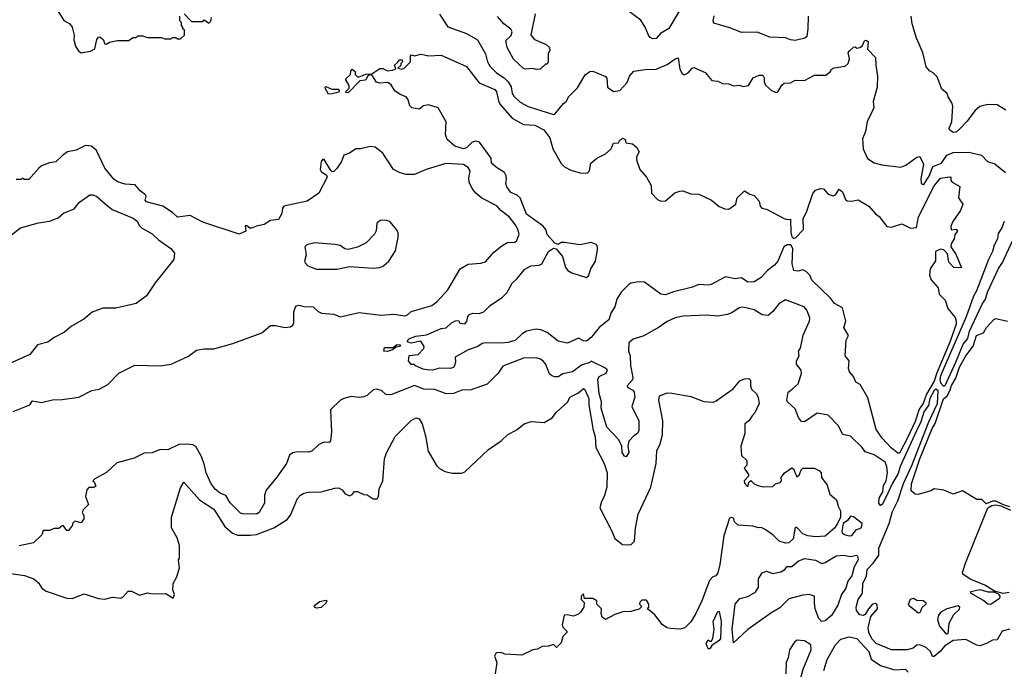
# Model space of a CAD drawing. Extents: x 2239805 to 2396427, y 665731 to 772158.
# Tile 295 of 326: x 2333177 to 2339409, y 752143 to 756252. Entities that reach past the tile are written whole.
import ezdxf

# ---------------------------------------------------------------- set-up
doc = ezdxf.new("R2010")
doc.units = 0

msp = doc.modelspace()

# ---------------------------------------------------------------- linework, layer by layer
at = {"layer": '0CON05XD'}
for points in [[(2337385, 756363.3), (2337285, 756196.7), (2337232.5, 756165), (2337206.1, 756133.9), (2337185, 756130), (2337168.3, 756138.3), (2337156.7, 756155), (2337136.2, 756205), (2337109.5, 756249.5), (2337028.8, 756308.8)], [(2333407.5, 756325), (2333456.1, 756246.1), (2333493.3, 756225), (2333508.8, 756205), (2333522.5, 756155), (2333520, 756125), (2333530, 756085), (2333547, 756057), (2333565, 756042.5), (2333625, 756053.3), (2333651.7, 756068.3), (2333665, 756126.7), (2333675, 756141.2), (2333685, 756143.8), (2333706.1, 756126.1), (2333715, 756100), (2333725, 756097.5), (2333745, 756110), (2333795, 756120), (2333865, 756120), (2333895, 756140), (2333915, 756140), (2333925, 756150), (2333955, 756150), (2333985, 756140), (2334075, 756140), (2334095, 756130), (2334135, 756130), (2334145, 756140), (2334165, 756140), (2334175, 756130), (2334195, 756130), (2334220, 756155), (2334220, 756185), (2334210, 756195), (2334210, 756205), (2334200, 756215), (2334200, 756235), (2334190, 756245), (2334190, 756275)], [(2334218.3, 756288.3), (2334265, 756240), (2334335, 756240), (2334345, 756250), (2334375, 756230), (2334387, 756243), (2334390, 756265)], [(2335835, 756286.7), (2335887.6, 756207.6), (2336005, 756164.4), (2336075.4, 756125.4), (2336125.4, 756035.4), (2336138.6, 755985), (2336155.5, 755955.5), (2336195.4, 755915.4), (2336244, 755884), (2336268.5, 755858.5), (2336286.9, 755826.9), (2336294.5, 755785), (2336305, 755769.2), (2336345, 755729.4), (2336395, 755703.1), (2336555, 755652), (2336565, 755653.3), (2336618.8, 755721.2), (2336636.7, 755735), (2336653.3, 755765), (2336708.3, 755821.7), (2336755.9, 755904.1), (2336785, 755923.8), (2336805, 755926.7), (2336885, 755892.5), (2336893, 755883), (2336897.5, 755825), (2336935, 755797.5), (2336976.4, 755803.6), (2337022.5, 755855), (2337036.2, 755893.8), (2337065, 755926), (2337135, 755937.1), (2337205, 755939.2), (2337275, 755968), (2337325, 756003.3), (2337345, 756010), (2337355, 755940), (2337370.7, 755910.7), (2337383, 755903), (2337407.5, 755915), (2337432.5, 755945), (2337445, 755950), (2337515, 755917.5), (2337558.3, 755868.3), (2337595, 755862.5), (2337625, 755847.5), (2337666.4, 755846.4), (2337695, 755832.5), (2337735, 755837.5), (2337755, 755830), (2337790, 755835), (2337820, 755885), (2337858.3, 755901.7), (2337881.7, 755901.7), (2337890, 755885), (2337888.3, 755858.3), (2337897, 755837), (2337935, 755803.8), (2337965, 755791.2), (2337976.7, 755795), (2338001.7, 755838.3), (2338015, 755850), (2338057, 755853), (2338085, 755870), (2338145, 755867.5), (2338208.3, 755901.7), (2338279.3, 755900.7), (2338310, 755925), (2338313.6, 755936.4), (2338333, 755947), (2338401.2, 755958.8), (2338420, 755975), (2338430, 756005), (2338422, 756045), (2338428.8, 756055), (2338455, 756077.5), (2338465, 756080), (2338475, 756072.5), (2338495, 756076.7), (2338510.7, 756089.3), (2338525, 756117.5), (2338535, 756122.5), (2338546.7, 756115), (2338542.5, 756065), (2338593, 756013), (2338596, 755965), (2338605.8, 755895), (2338604.2, 755825.8), (2338580, 755735), (2338583.6, 755693.6), (2338541.2, 755605), (2338531.2, 755545), (2338512.7, 755497.3), (2338516.2, 755435), (2338543.6, 755373.6), (2338585, 755347.5), (2338635, 755333.3), (2338755, 755318.8), (2338785, 755331.2), (2338855, 755383.3), (2338875, 755386.7), (2338897.7, 755337.7), (2338882, 755245), (2338883.8, 755215), (2338895, 755210), (2338905, 755216.7), (2338935, 755267.1), (2338957.1, 755322.9), (2339011.8, 755345), (2339045.6, 755395), (2339085, 755411.5), (2339185, 755414.5), (2339264.3, 755394.3), (2339304, 755355), (2339349.2, 755339.2), (2339417.5, 755285)], [(2336440.7, 756289.3), (2336412.5, 756155), (2336435, 756127.5), (2336510, 756095), (2336530, 756075), (2336531.7, 756058.3), (2336522.5, 756035), (2336522.5, 755985), (2336515, 755970), (2336505, 755970), (2336471.7, 755938.3), (2336447, 755937), (2336425, 755943.8), (2336378.3, 755938.3), (2336365, 755943.8), (2336303.2, 756003.2), (2336262, 756075), (2336255, 756120), (2336287.9, 756152.1), (2336294, 756175), (2336285, 756191.2), (2336241.2, 756225), (2336201.7, 756271.7)], [(2338168, 756275), (2338166.2, 756195), (2338158.8, 756145), (2338146.7, 756135), (2338085, 756120), (2338055, 756124.4), (2338025, 756136.9), (2337925, 756141.2), (2337845, 756172.5), (2337745, 756170), (2337678.1, 756198.1), (2337570.8, 756230.8), (2337566.2, 756245), (2337573.6, 756276.4)], [(2338826.1, 756226.1), (2338820, 756275)], [(2339419.7, 755679.7), (2339365, 755714.2), (2339305, 755715.8), (2339255, 755703.8), (2339223.6, 755676.4), (2339175, 755610), (2339125, 755558.8), (2339105, 755541.2), (2339085, 755537.5), (2339062.5, 755555), (2339060, 755565), (2339077.5, 755605), (2339082.5, 755705), (2339077.5, 755725), (2339053.3, 755763.3), (2339047.5, 755785), (2339013, 755813), (2338985, 755890), (2338960, 755915), (2338935, 755927.5), (2338913.9, 755953.9), (2338893.8, 756045), (2338853.3, 756135), (2338826.1, 756226.1)], [(2338735, 753510), (2338693.3, 753543.3), (2338637.1, 753605), (2338599.1, 753659.1), (2338545, 753860), (2338496.7, 753945), (2338470, 753960), (2338454.1, 753994.1), (2338430, 754025), (2338423.3, 754045), (2338426.7, 754095), (2338402.5, 754125), (2338408.8, 754225), (2338423.3, 754255), (2338394.4, 754304.4), (2338407.1, 754345), (2338385, 754429.2), (2338335, 754455.8), (2338310, 754490), (2338190.8, 754605), (2338178.6, 754635), (2338155, 754660), (2338135, 754670), (2338101.7, 754661.7), (2338076.1, 754666.1), (2338067.3, 754707.3), (2338071.5, 754805), (2338058.2, 754828.2), (2338035, 754828.4), (2338013.8, 754815), (2337975, 754724), (2337955, 754700), (2337910, 754665), (2337869.3, 754620.7), (2337825.5, 754594.5), (2337785, 754592.2), (2337745, 754618.5), (2337705, 754613.3), (2337645, 754625.5), (2337553.5, 754576.5), (2337535, 754571.9), (2337475, 754577.8), (2337435, 754560.6), (2337315, 754531.1), (2337265, 754512.3), (2337235, 754516.2), (2337132.1, 754592.1), (2337095, 754594.5), (2337045, 754584.4), (2337032.1, 754577.9), (2336985, 754528.6), (2336955.6, 754485), (2336944.5, 754435.5), (2336918, 754395), (2336905, 754352.5), (2336845.8, 754304.2), (2336795, 754242.5), (2336765, 754217.5), (2336745, 754220), (2336715, 754236.7), (2336643.6, 754206.4), (2336585, 754218), (2336515, 754273.8), (2336475, 754290.8), (2336445, 754294), (2336385, 754282), (2336356.7, 754265), (2336315.7, 754224.3), (2336269.1, 754210.9), (2336225, 754206), (2336125, 754208.8), (2336105, 754203.3), (2336075.9, 754184.1), (2336015, 754164.2), (2335933.6, 754116.4), (2335936, 754086), (2335929.4, 754065), (2335923.8, 754055), (2335905, 754046), (2335833.1, 754046.9), (2335790, 754035), (2335756.1, 754036.1), (2335730.5, 754040.5), (2335681.7, 754061.7), (2335675, 754070), (2335655, 754070), (2335637.5, 754095), (2335641.7, 754128.3), (2335700, 754135), (2335735, 754172.5), (2335736.7, 754185), (2335715, 754217.5), (2335655, 754206.7), (2335639.3, 754209.3), (2335632.5, 754215), (2335633.3, 754225), (2335644.2, 754235.8), (2335685, 754250), (2335752.4, 754257.6), (2335845, 754298.8), (2335877, 754303), (2335910, 754335), (2335935, 754347.5), (2335955, 754350), (2335963, 754333), (2335995, 754327.5), (2336007, 754343), (2336013.3, 754375), (2336025, 754386.2), (2336045, 754396.2), (2336085, 754393.8), (2336115, 754403.3), (2336155.8, 754445), (2336232.4, 754497.6), (2336261.2, 754525), (2336293.8, 754586.2), (2336325, 754613.8), (2336375, 754673.8), (2336412.5, 754695), (2336465, 754699.4), (2336482.6, 754707.4), (2336524.6, 754785.4), (2336555, 754806.7), (2336573, 754803), (2336612, 754755), (2336632.5, 754685), (2336646.2, 754665), (2336671.3, 754651.3), (2336765, 754621.4), (2336778.3, 754631.7), (2336791.1, 754675), (2336821.1, 754725), (2336834.4, 754795.6), (2336833.3, 754815), (2336825, 754829.4), (2336795, 754842.1), (2336725, 754828.2), (2336625, 754842.5), (2336605, 754842.5), (2336585, 754830), (2336565, 754837.5), (2336515, 754892.5), (2336506.7, 754925), (2336490, 754945), (2336385, 755021.2), (2336344.4, 755125), (2336325, 755142.2), (2336285, 755158.6), (2336260, 755195), (2336253.1, 755215), (2336258.4, 755241.6), (2336256.8, 755265), (2336246.5, 755285), (2336195, 755317.1), (2336163.8, 755345), (2336161.2, 755375), (2336086.9, 755476.9), (2336065, 755482.5), (2336041.9, 755478.1), (2336005, 755440.8), (2335985, 755434.5), (2335931.7, 755451.7), (2335882, 755495), (2335871.9, 755525), (2335876, 755605), (2335825, 755693.8), (2335765, 755712.5), (2335732.3, 755707.7), (2335705, 755686.7), (2335660, 755695), (2335646.4, 755706.4), (2335635.9, 755745.9), (2335624.1, 755764.1), (2335585, 755778), (2335550.9, 755800.9), (2335529.1, 755839.1), (2335507.5, 755855), (2335455, 755851.2), (2335436.2, 755856.2), (2335405, 755902.5), (2335381.7, 755898.3), (2335365, 755870), (2335330, 755865), (2335255, 755790), (2335241.7, 755791.7), (2335241.7, 755798.3), (2335261.7, 755818.3), (2335262.5, 755835), (2335240, 755875), (2335270, 755905), (2335273, 755927), (2335281.7, 755938.3), (2335300, 755925), (2335300, 755905), (2335315, 755890), (2335325, 755890), (2335368.3, 755908.3), (2335405, 755910), (2335457, 755943), (2335475, 755942.5), (2335505, 755927.5), (2335537, 755933), (2335558.3, 755941.7), (2335550, 755965), (2335568.3, 755981.7), (2335581.7, 755998.3), (2335598.3, 755998.3), (2335600, 755985), (2335590, 755975), (2335588.3, 755961.7), (2335570, 755945), (2335595, 755940), (2335610, 755945), (2335650, 755985), (2335650, 756025), (2335655, 756030), (2335675, 756022.5), (2335715, 756033.3), (2335766.1, 756023.9), (2335845, 756027.5), (2336005, 755956.7), (2336085, 755852), (2336185, 755810.8), (2336195.6, 755795), (2336207.8, 755737.8), (2336218.6, 755715), (2336295, 755630), (2336365, 755589.2), (2336437.5, 755585), (2336494.5, 755554.5), (2336532.9, 755505), (2336550.6, 755435), (2336605, 755342.5), (2336625, 755321.4), (2336665, 755300.6), (2336725, 755283.8), (2336769.5, 755280.5), (2336783.9, 755296.1), (2336792.5, 755345), (2336830, 755375), (2336885, 755402.5), (2336920, 755435), (2336935, 755470), (2336967, 755473), (2336975, 755490), (2336995, 755502.5), (2337010, 755495), (2337013.3, 755473.3), (2337055, 755467.5), (2337083.9, 755443.9), (2337097.5, 755415), (2337081.2, 755385), (2337081.2, 755365), (2337102, 755305), (2337143.8, 755255), (2337175, 755202.5), (2337176.7, 755155), (2337214.4, 755114.4), (2337235, 755103.8), (2337265, 755106), (2337324.3, 755155.7), (2337355, 755168), (2337375, 755168.8), (2337425, 755150), (2337475, 755148.8), (2337555, 755110.8), (2337605, 755070.8), (2337640, 755055), (2337665, 755053.3), (2337710, 755085), (2337717.5, 755125), (2337765, 755170), (2337798.3, 755148.3), (2337825, 755140), (2337857.5, 755105), (2337863, 755073), (2337875, 755060), (2337905, 755052.5), (2338015, 754993.3), (2338035, 754987.5), (2338055, 754990), (2338058.2, 754905), (2338065, 754877.5), (2338075, 754868.2), (2338090.5, 754875), (2338138, 754925), (2338137, 754993), (2338158.7, 755041.3), (2338198.3, 755151.7), (2338215, 755173.8), (2338245, 755184), (2338265, 755181.4), (2338295, 755148.6), (2338325, 755137.5), (2338341.2, 755145), (2338365, 755180), (2338385, 755162.5), (2338403.3, 755115), (2338415, 755106.7), (2338445, 755103.8), (2338485, 755112), (2338552.3, 755072.3), (2338593.8, 755023.8), (2338617.3, 755007.3), (2338665, 754943.8), (2338695, 754940.4), (2338761.3, 754961.3), (2338815, 754933.8), (2338852.5, 754937.5), (2338867.1, 755005), (2338965, 755202), (2339005, 755250), (2339065, 755257.5), (2339070, 755255), (2339070, 755235), (2339080, 755225), (2339127, 755197), (2339120, 755125), (2339146.7, 755085), (2339131.2, 755045), (2339083.3, 754975), (2339071.2, 754945), (2339072.5, 754922.5), (2339105, 754926.7), (2339113.3, 754915), (2339096.1, 754893.9), (2339092, 754865), (2339073.8, 754835), (2339070, 754815), (2339104, 754765), (2339137.5, 754682.5), (2339090, 754685), (2339058.3, 754718.3), (2339050.7, 754770.7), (2339025.8, 754795.8), (2339005, 754801.2), (2338974, 754786), (2338973.8, 754726.2), (2338940.4, 754675), (2338936.7, 754636.7), (2338945.4, 754605.4), (2338990, 754555), (2338996.4, 754516.4), (2339035, 754477.5), (2339052, 754425), (2339097.4, 754367.4), (2339105.4, 754345.4), (2339103.8, 754325), (2339065, 754211.2), (2338981.8, 754018.2), (2338964.8, 753965), (2338917.7, 753882.3), (2338895, 753823.2), (2338871.4, 753788.6), (2338845, 753709.6), (2338798, 753612), (2338745, 753510.8), (2338735, 753510)], [(2335131.7, 755781.7), (2335112.5, 755815), (2335110, 755825), (2335115, 755830), (2335153, 755813), (2335191.7, 755811.7), (2335200, 755805), (2335197, 755793), (2335155, 755782.5), (2335131.7, 755781.7)], [(2333135, 753774), (2333240, 753815), (2333258.3, 753841.7), (2333315, 753830.8), (2333385, 753848.1), (2333445, 753849.2), (2333550, 753865), (2333633, 753907), (2333680, 753915), (2333735, 753943.3), (2333805, 754016.7), (2333905, 754067.5), (2334065, 754063.3), (2334136.4, 754073.6), (2334245, 754122.5), (2334295, 754162.5), (2334345, 754170), (2334405, 754170), (2334525, 754203.8), (2334709.5, 754270.5), (2334765, 754316.7), (2334795, 754317.5), (2334855, 754305.6), (2334890.9, 754309.1), (2334905, 754320), (2334911.9, 754335), (2334912.5, 754405), (2334925, 754440), (2334944.2, 754445.8), (2334977.9, 754437.9), (2335035, 754435.8), (2335065, 754406.2), (2335087.5, 754395), (2335165, 754388.5), (2335205, 754371.8), (2335325, 754400), (2335463.2, 754383.2), (2335545, 754389.6), (2335615, 754378.5), (2335632, 754385), (2335655, 754405.5), (2335785.6, 754444.4), (2335819.7, 754470.3), (2335887.9, 754542.1), (2335964.2, 754675.8), (2336015, 754706.2), (2336095, 754711.2), (2336125, 754721.2), (2336178.3, 754781.7), (2336229.1, 754820.9), (2336265, 754842.5), (2336310, 754845), (2336324.1, 754855.9), (2336338, 754895), (2336330.8, 754925), (2336314.3, 754955), (2336275.4, 755005.4), (2336222, 755045), (2336196.2, 755075), (2336102.4, 755122.4), (2336065, 755153.8), (2336040, 755185), (2336022, 755225), (2336019.5, 755250.5), (2336028.8, 755295), (2336015, 755316.2), (2335986.7, 755335), (2335875, 755341.2), (2335750, 755305), (2335675, 755273.3), (2335623.6, 755273.6), (2335585, 755282.5), (2335543.9, 755303.9), (2335475, 755407.5), (2335426.1, 755446.1), (2335395, 755450), (2335335, 755434), (2335305, 755434.2), (2335265, 755407.5), (2335228.8, 755395), (2335213.1, 755355), (2335185, 755310), (2335165, 755292.5), (2335155, 755290), (2335147, 755297), (2335105, 755367.5), (2335095, 755370), (2335084.2, 755355), (2335078, 755305), (2335085, 755291.2), (2335119.3, 755269.3), (2335122.5, 755255), (2335070, 755155), (2334995.9, 755104.1), (2334847.7, 755072.3), (2334839.5, 755060.5), (2334835.6, 755025), (2334815, 754988), (2334765, 754981.4), (2334725, 754956.2), (2334675, 754946.2), (2334645, 754933.3), (2334632.5, 754932.5), (2334615, 754947.5), (2334605, 754947.5), (2334607.5, 754915), (2334565, 754895.6), (2334335, 754970.8), (2334255, 755013.8), (2334175, 755003.8), (2334143, 755033), (2334083.1, 755073.1), (2333980.3, 755100.3), (2333970.7, 755110.7), (2333977.1, 755135), (2333972.5, 755145), (2333940, 755170), (2333908.1, 755208.1), (2333845, 755211.1), (2333795, 755227.1), (2333772.4, 755242.4), (2333715, 755312.5), (2333662.5, 755425), (2333631.7, 755451.7), (2333593.6, 755456.4), (2333535, 755427.5), (2333480, 755415), (2333447, 755393), (2333405, 755352.5), (2333365, 755347.5), (2333315, 755327.5), (2333297, 755313), (2333235, 755240), (2333205, 755240), (2333195, 755250), (2333185, 755240), (2333155, 755240)], [(2333125, 754891.2), (2333182.5, 754935), (2333295, 754966.9), (2333365, 754978), (2333420.7, 754999.3), (2333455, 755027.5), (2333522.5, 755055), (2333555, 755097.5), (2333620, 755145), (2333640, 755145), (2333665, 755133.8), (2333716.7, 755086.7), (2333762.1, 755052.1), (2333895, 754996.2), (2333922.5, 754975), (2333930, 754955), (2333948, 754935), (2334015, 754898), (2334055, 754858.8), (2334132.5, 754805), (2334157.5, 754775), (2334152.5, 754735), (2334035, 754587.5), (2333980, 754505), (2333915, 754457.5), (2333785, 754426.7), (2333703.6, 754426.4), (2333635, 754402.5), (2333583, 754357), (2333505, 754312.5), (2333460, 754275), (2333395, 754242.5), (2333355, 754212.5), (2333290, 754195), (2333240, 754135), (2333115, 754076.7)], [(2335185, 754673.3), (2335265, 754690), (2335415, 754680), (2335456.4, 754683.6), (2335480, 754695), (2335512.5, 754725), (2335555, 754790), (2335573.3, 754875), (2335573, 754903), (2335563.6, 754923.6), (2335520, 754975), (2335493, 754983), (2335458.3, 754981.7), (2335437.5, 754965), (2335433, 754917), (2335422.5, 754895), (2335369.3, 754840.7), (2335315, 754812.5), (2335255, 754797.5), (2335235, 754802.5), (2335205, 754823.3), (2335170.7, 754830.7), (2335045, 754840), (2334995, 754827.5), (2334982.5, 754815), (2334990, 754765), (2334980, 754725), (2334983, 754713), (2335000, 754695), (2335055, 754673.3), (2335185, 754673.3)], [(2339409.5, 754975), (2339393.5, 754935), (2339370.5, 754899.5), (2339365.4, 754865), (2339344.3, 754825.7), (2339335.4, 754785), (2339310, 754735), (2339233.7, 754536.3), (2339215, 754502.9), (2339167.4, 754372.6), (2339005, 753998.6), (2339000.3, 753975), (2339004.7, 753955), (2339025, 753934.5), (2339035, 753937.5), (2339101.6, 754085), (2339150, 754200), (2339177.9, 754235), (2339188.8, 754281.2), (2339268.4, 754451.6), (2339290.6, 754485), (2339302.2, 754527.8), (2339372.8, 754677.2), (2339397.5, 754715), (2339476.5, 754885)], [(2339445, 752396.2), (2339395, 752384.2), (2339365, 752330), (2339335, 752326.7), (2339296.7, 752305), (2339255, 752291.9), (2339235, 752296), (2339165, 752331.4), (2339085.8, 752324.2), (2339030.7, 752289.3), (2339004.2, 752255), (2338965, 752222.9), (2338954.6, 752224.6), (2338941.4, 752255), (2338915, 752280.8), (2338875, 752298.1), (2338855, 752295.6), (2338833.3, 752276.7), (2338795, 752265.5), (2338695, 752266.2), (2338598.9, 752305), (2338571.5, 752335), (2338551.1, 752375), (2338548.6, 752405), (2338564.1, 752475.9), (2338605.8, 752525), (2338605, 752550), (2338595, 752558.8), (2338575, 752553.8), (2338548.8, 752525), (2338529.5, 752490.5), (2338515, 752482.5), (2338495, 752486.7), (2338474.1, 752514.1), (2338471.4, 752535), (2338484.5, 752585), (2338512.5, 752625), (2338513.7, 752686.3), (2338537.8, 752735), (2338540.9, 752775), (2338580, 752815), (2338614.2, 752865), (2338615, 752908.8), (2338680.4, 753065), (2338700.9, 753140.9), (2338735, 753209.4), (2338771.3, 753318.7), (2338825, 753432.2), (2338932.6, 753707.4), (2338987.5, 753825), (2338989.7, 753905), (2338975, 753914.6), (2338965, 753906.2), (2338938.4, 753855), (2338929.1, 753810.9), (2338902.6, 753775), (2338879, 753701), (2338864.7, 753675), (2338751.2, 753425), (2338738, 753382), (2338698.9, 753315), (2338658, 753225), (2338635.2, 753184.8), (2338625, 753179.4), (2338615, 753193.3), (2338617.4, 753225), (2338639.5, 753265), (2338644.3, 753305), (2338661.1, 753335), (2338670.5, 753385), (2338666, 753426), (2338655, 753452), (2338585, 753498.9), (2338527.7, 753517.7), (2338508.8, 753545), (2338435, 753617.5), (2338387.5, 753627.5), (2338356.7, 753685), (2338295, 753750), (2338225, 753763.3), (2338145, 753708), (2338125, 753711.2), (2338106, 753735), (2338085, 753790), (2338036.7, 753835), (2338033.3, 753845), (2338042, 753895), (2338066.2, 753915), (2338105, 753947.5), (2338125.7, 754014.3), (2338123.3, 754035), (2338093.4, 754073.4), (2338094.2, 754095), (2338110, 754125), (2338107.5, 754155), (2338118.8, 754175), (2338136.4, 754256.4), (2338175.9, 754344.1), (2338178.8, 754365), (2338160, 754415), (2338143.3, 754435), (2338025, 754478.9), (2337982.5, 754455), (2337945, 754405.7), (2337915, 754380), (2337875.9, 754385.9), (2337825, 754417.1), (2337755, 754434), (2337731.4, 754428.6), (2337685, 754396.7), (2337655, 754387.5), (2337595, 754377.5), (2337525, 754382.5), (2337377, 754377), (2337325, 754366.7), (2337275, 754343.3), (2337225, 754306.7), (2337128.3, 754251.7), (2337059.3, 754230.7), (2337033, 754207), (2337030, 754155), (2337040, 754125), (2337042.5, 754065), (2337057.7, 753987.7), (2337055.7, 753974.3), (2337022.5, 753935), (2337026.2, 753925), (2337058.3, 753908.3), (2337066.7, 753895), (2337070.8, 753865), (2337051.9, 753805), (2337095.5, 753715.5), (2337096.8, 753653.2), (2337088, 753635), (2337065, 753620.5), (2337032.2, 753585), (2337026.7, 753555), (2337032.9, 753515), (2337015, 753487.5), (2337005, 753490), (2336990, 753515), (2336987.5, 753555), (2336968.9, 753595), (2336893.5, 753675), (2336858.5, 753795), (2336859.5, 753835), (2336845, 753887.5), (2336835.6, 753975), (2336845.6, 753994.4), (2336889.2, 754015), (2336898, 754035), (2336890, 754045), (2336795, 754092.5), (2336785, 754083.3), (2336733.8, 754066.2), (2336675, 754024.3), (2336615, 754011.2), (2336585, 753993.3), (2336565, 753992.5), (2336545, 753998.1), (2336530.9, 754010.9), (2336504.5, 754074.5), (2336490.9, 754090.9), (2336474.2, 754104.2), (2336445, 754112), (2336365, 754110.5), (2336235, 754060.8), (2336205, 754016.2), (2336135, 753945.8), (2336035, 753910), (2335975, 753908.8), (2335922.9, 753887.1), (2335875.5, 753885.5), (2335805, 753912), (2335735, 753914.6), (2335675, 753938.6), (2335525, 753879.4), (2335495, 753881.4), (2335466.4, 753906.4), (2335435, 753915.6), (2335415, 753910), (2335375.4, 753874.6), (2335355, 753865.6), (2335325, 753861.1), (2335275, 753869.2), (2335227.5, 753855), (2335206.7, 753845), (2335143.3, 753785), (2335151.1, 753645), (2335145, 753587.5), (2335135, 753577.5), (2335105, 753578.8), (2335070, 753565), (2335025, 753522)], [(2339445, 753171.4), (2339405, 753182.5), (2339355, 753206), (2339335, 753206), (2339295, 753190), (2339267, 753217), (2339235, 753217.5), (2339145, 753272.5), (2339085, 753250), (2339026.4, 753276.4), (2338966.1, 753283.9), (2338945, 753272), (2338865, 753248.8), (2338845, 753250), (2338820.8, 753270.8), (2338822.9, 753315), (2338873.8, 753475), (2338953.7, 753666.3), (2338972.6, 753697.4), (2339025, 753853.5), (2339046.7, 753873.3), (2339064.5, 753905), (2339075, 753938.5), (2339103.4, 753985), (2339125, 754053.3), (2339165.2, 754124.8), (2339213.2, 754186.8), (2339233.6, 754255), (2339278, 754272), (2339296.7, 754305), (2339342.5, 754355), (2339355, 754362.5), (2339430, 754345)], [(2335505, 754153.8), (2335482.5, 754155), (2335485, 754177.5), (2335541.7, 754178.3), (2335565, 754197.5), (2335587.5, 754195), (2335580, 754185), (2335560, 754180), (2335536.7, 754163.3), (2335505, 754153.8)], [(2333295, 752688.8), (2333316.1, 752656.1), (2333345, 752636.7), (2333475, 752593.3), (2333508.3, 752591.7), (2333585, 752620), (2333675, 752590), (2333715, 752587.5), (2333765, 752598.8), (2333816.7, 752593.3), (2333830, 752600), (2333863, 752637), (2333885, 752637.5), (2333935, 752612.5), (2333985, 752627.5), (2334015, 752620), (2334101.7, 752621.7), (2334147.5, 752592.5), (2334156, 752615), (2334146.7, 752645), (2334147.5, 752685), (2334171.7, 752728.3), (2334187.5, 752785), (2334182.5, 752835), (2334187.5, 752845), (2334187.5, 752925), (2334172.5, 752975), (2334138.3, 753038.3), (2334137.5, 753105), (2334195, 753290), (2334215, 753327.5), (2334315.6, 753215.6), (2334405, 753156), (2334475, 753045.6), (2334523, 753003), (2334555, 752990.9), (2334635, 752990.4), (2334675, 752996.5), (2334785, 753038.5), (2334869.8, 753090.2), (2334891.7, 753118.3), (2334935.9, 753224.1), (2334953.3, 753245), (2334975, 753256.2), (2335005, 753263.8), (2335085, 753266.2), (2335170.7, 753289.3), (2335195, 753290), (2335217, 753277), (2335235, 753253.8), (2335265, 753240), (2335281.7, 753248.3), (2335295, 753267.5), (2335315, 753267.5), (2335355, 753247.5), (2335377, 753247), (2335415, 753221.2), (2335438.8, 753221.2), (2335448.8, 753235), (2335452.5, 753285), (2335476.2, 753335), (2335486.7, 753475), (2335498.3, 753511.7), (2335552.5, 753615), (2335654.1, 753715.9), (2335685, 753733.3), (2335705, 753726.7), (2335723.8, 753695), (2335745, 753620), (2335762.7, 753522.7), (2335815, 753432.5), (2335833.9, 753413.9), (2335870, 753395), (2335913.9, 753383.9), (2335975, 753383.3), (2335995, 753392.5), (2336145, 753533.3), (2336225, 753587.5), (2336263.9, 753626.1), (2336325, 753660), (2336370, 753695), (2336415, 753710), (2336496.4, 753703.6), (2336547.3, 753732.7), (2336575, 753770), (2336645.9, 753834.1), (2336660, 753865), (2336715, 753891.2), (2336745, 753920), (2336755, 753913.3), (2336778.9, 753855), (2336780, 753815), (2336806.7, 753655), (2336819.4, 753615), (2336824, 753545), (2336875.8, 753445), (2336895.6, 753385), (2336894, 753295), (2336876.2, 753235), (2336858.8, 753205), (2336850, 753165), (2336926, 753016), (2336945, 752970), (2336993, 752933), (2337045, 752930), (2337067.5, 752952.5), (2337073.8, 753035), (2337090.8, 753125), (2337171.4, 753295), (2337206.1, 753443.9), (2337209.6, 753525), (2337231.4, 753568.6), (2337245.5, 753625), (2337248.5, 753715), (2337222, 753845), (2337227, 753873), (2337275, 753892.5), (2337305, 753890), (2337425, 753867.5), (2337507, 753837), (2337566.4, 753833.6), (2337585, 753840), (2337693, 753917), (2337735, 753966.7), (2337765, 753980), (2337791.7, 753981.7), (2337801.7, 753971.7), (2337802.5, 753935), (2337810, 753915), (2337840, 753885), (2337851.7, 753861.7), (2337857.5, 753825), (2337830, 753765), (2337813.9, 753746.1), (2337795, 753716.7), (2337766.7, 753695), (2337766, 753635), (2337742, 753555), (2337746.1, 753496.1), (2337776.4, 753466.4), (2337780, 753455), (2337780, 753435), (2337763.3, 753415), (2337790, 753375), (2337790, 753365), (2337762.5, 753335), (2337765, 753320), (2337781.7, 753301.7), (2337788.3, 753301.7), (2337793, 753327), (2337805, 753337.5), (2337827, 753317), (2337855, 753302.5), (2337886.4, 753296.4), (2337945, 753300), (2337960, 753315), (2337990, 753325), (2338000, 753335), (2337997.5, 753355), (2338015, 753382.5), (2338065, 753417.5), (2338075, 753410), (2338095, 753360), (2338112.5, 753375), (2338122.5, 753405), (2338133.9, 753416.1), (2338205, 753416), (2338238.8, 753398.8), (2338250, 753385), (2338251.2, 753355), (2338287.7, 753307.7), (2338305, 753250), (2338347.5, 753215), (2338356.7, 753175), (2338373.3, 753145), (2338373.3, 753105), (2338353.3, 753065), (2338333.8, 753035), (2338275, 752984), (2338215, 752980), (2338165, 752986.9), (2338135, 753000), (2338095, 753040), (2338085, 753040), (2338072.7, 752967.3), (2338046.4, 752943.6), (2338025, 752940), (2337985, 752953.8), (2337944.3, 752994.3), (2337896.1, 753026.1), (2337869.3, 753039.3), (2337853, 753037), (2337818.3, 753048.3), (2337725, 753053.8), (2337702.5, 753075), (2337696.4, 753096.4), (2337685, 753102.5), (2337670.7, 753099.3), (2337635, 752987.5), (2337608.9, 752805), (2337595, 752752.5), (2337582.5, 752735), (2337565, 752726.7), (2337543.8, 752705), (2337494.5, 752575), (2337457.1, 752495), (2337425, 752443.3), (2337387.5, 752405), (2337355, 752396), (2337295, 752400.6), (2337275, 752406), (2337246.7, 752425), (2337196.4, 752486.4), (2337150, 752525), (2337160, 752535), (2337160, 752555), (2337145, 752580), (2337115, 752580), (2337101.7, 752568.3), (2337100, 752555), (2337110, 752545), (2337110, 752535), (2337097, 752523), (2337045, 752507.5), (2336993.6, 752506.4), (2336945, 752490), (2336885, 752457.5), (2336863, 752473), (2336857.5, 752495), (2336860, 752525), (2336830, 752555), (2336830, 752575), (2336805, 752590), (2336751.7, 752591.7), (2336745, 752620), (2336730, 752605), (2336730, 752585), (2336750, 752565), (2336747.5, 752535), (2336727.5, 752505), (2336715, 752492.5), (2336681.7, 752478.3), (2336643, 752487), (2336622.5, 752485), (2336610, 752425), (2336617, 752407), (2336640, 752385), (2336640, 752375), (2336615, 752350), (2336605, 752310), (2336575, 752280), (2336555, 752300), (2336525, 752290), (2336485, 752287.5), (2336455, 752270), (2336425, 752266.2), (2336355, 752232), (2336248.3, 752238.3), (2336225, 752250), (2336193.6, 752246.4), (2336183.3, 752225), (2336197.5, 752185), (2336187.5, 752115)], [(2335025, 753522), (2335005, 753516), (2334935, 753518), (2334905, 753511.2), (2334885, 753496.7), (2334865.8, 753444.2), (2334805, 753357.5), (2334736.7, 753275), (2334726.4, 753243.6), (2334726.6, 753193.4), (2334693.3, 753135), (2334675, 753124.2), (2334586.1, 753126.1), (2334575, 753131.2), (2334508.6, 753195), (2334481.2, 753241.2), (2334445, 753257.1), (2334415, 753282.9), (2334388.9, 753315), (2334357.1, 753385), (2334347.5, 753435), (2334327.9, 753487.9), (2334292.4, 753552.4), (2334272.8, 753562.8), (2334235, 753567.9), (2334185, 753564.4), (2334115, 753531.1), (2334065, 753532.9), (2334015, 753511.1), (2333965, 753510.6), (2333902.2, 753477.8), (2333791.5, 753448.5), (2333727, 753387), (2333651.7, 753348.3), (2333640, 753335), (2333648.3, 753328.3), (2333658.3, 753301.7), (2333645, 753292.5), (2333615, 753292.5), (2333601.7, 753278.3), (2333594, 753235), (2333612.5, 753185), (2333578.3, 753151.7), (2333572.5, 753135), (2333582.5, 753115), (2333582.5, 753095), (2333565, 753070), (2333525, 753080), (2333510, 753065), (2333510, 753055), (2333485, 753020), (2333475, 753020), (2333455, 753050), (2333445, 753050), (2333425, 753032.5), (2333395, 753032.5), (2333365, 753020), (2333325, 753020), (2333316.7, 752993.3), (2333265, 752943.3), (2333173.6, 752923.6)], [(2339440.9, 752629.1), (2339402, 752622), (2339346.7, 752636.7), (2339285.4, 752675.4), (2339193.5, 752713.5), (2339147.5, 752745), (2339144.4, 752755), (2339163.8, 752815), (2339305.9, 753164.1), (2339331.2, 753178.8), (2339355, 753182.5), (2339386.4, 753176.4), (2339449.1, 753149.1)], [(2338425, 752986.7), (2338445, 752990), (2338473.6, 753026.4), (2338495, 753032.5), (2338505, 753042.5), (2338510, 753065), (2338455, 753107.5), (2338435, 753112.5), (2338416.4, 753083.6), (2338390, 753065), (2338381.2, 753015), (2338383.8, 753005), (2338397.5, 752995), (2338425, 752986.7)], [(2337695, 752310), (2337687.3, 752397.3), (2337705, 752553.8), (2337735, 752591.2), (2337785, 752604), (2337835, 752630), (2337853, 752663), (2337853.3, 752715), (2337876.2, 752753.8), (2337905, 752763.8), (2337945, 752748), (2337995, 752760), (2338020, 752775), (2338035, 752792.5), (2338065, 752793.8), (2338105, 752826), (2338145, 752843.3), (2338215, 752833.8), (2338255, 752812.5), (2338275, 752817.5), (2338345, 752861.4), (2338394.2, 752864.2), (2338435, 752856.9), (2338475, 752865.4), (2338482.9, 752852.9), (2338483.4, 752835), (2338458.9, 752791.1), (2338443.5, 752735), (2338419.1, 752700.9), (2338407.2, 752655), (2338379.1, 752615), (2338355, 752548.1), (2338315, 752484), (2338275, 752450), (2338252.5, 752445), (2338236.2, 752465), (2338212, 752525), (2338207.7, 752562.3), (2338207.5, 752605), (2338175, 752616.7), (2338135, 752612), (2338045, 752588.1), (2337988, 752532), (2337931.1, 752498.9), (2337785, 752393.8), (2337695, 752310)], [(2333105, 752750), (2333206.1, 752736.1), (2333266.1, 752716.1), (2333295, 752688.8)], [(2339325, 752553.1), (2339305, 752555.6), (2339277.4, 752577.4), (2339209.2, 752615), (2339196.7, 752625), (2339197.5, 752635), (2339255, 752647.5), (2339305, 752632.5), (2339343, 752633), (2339370, 752620), (2339380, 752605), (2339378.8, 752591.2), (2339325, 752553.1)], [(2335055, 752530), (2335042.5, 752535), (2335040, 752545), (2335075, 752572), (2335115, 752580), (2335120, 752575), (2335117.3, 752562.7), (2335085, 752534), (2335055, 752530)], [(2338865, 752497.5), (2338807.5, 752545), (2338802.5, 752555), (2338815, 752587.5), (2338835, 752592.5), (2338855, 752580), (2338895, 752578.8), (2338912.5, 752565), (2338913.3, 752555), (2338887.9, 752532.1), (2338875, 752500), (2338865, 752497.5)], [(2339045, 752366.7), (2339055, 752370), (2339061.2, 752435), (2339089.5, 752490.5), (2339125, 752523.8), (2339128.6, 752535), (2339117.5, 752545), (2339045, 752524.6), (2339008.6, 752505), (2338993.8, 752485), (2338986, 752455), (2338998.9, 752415), (2339035, 752374.2), (2339045, 752366.7)], [(2337545, 752272.5), (2337535, 752272.5), (2337522, 752305), (2337535, 752330), (2337545, 752320), (2337555, 752320), (2337565, 752340), (2337572, 752395), (2337566.2, 752445), (2337595, 752507.5), (2337605, 752507.5), (2337616.2, 752445), (2337612.3, 752337.7), (2337604.2, 752325), (2337557, 752293), (2337545, 752272.5)], [(2338117.7, 752075), (2338136.8, 752143.2), (2338186.9, 752266.9), (2338185, 752298), (2338145, 752322), (2338095, 752326.7), (2338081.2, 752315), (2338050, 752265), (2338041.2, 752215), (2338028.8, 752185), (2338026.9, 752115)], [(2338266.7, 752135), (2338288.4, 752205), (2338341.5, 752298.5), (2338375, 752334.4), (2338427.2, 752347.2), (2338475, 752336.9), (2338552, 752255), (2338566.1, 752206.1), (2338625, 752167.5), (2338715, 752138.6), (2338783.6, 752143.6), (2338801.2, 752125)]]:
    msp.add_lwpolyline(points, dxfattribs=at)

doc.saveas('drawing.dxf')
